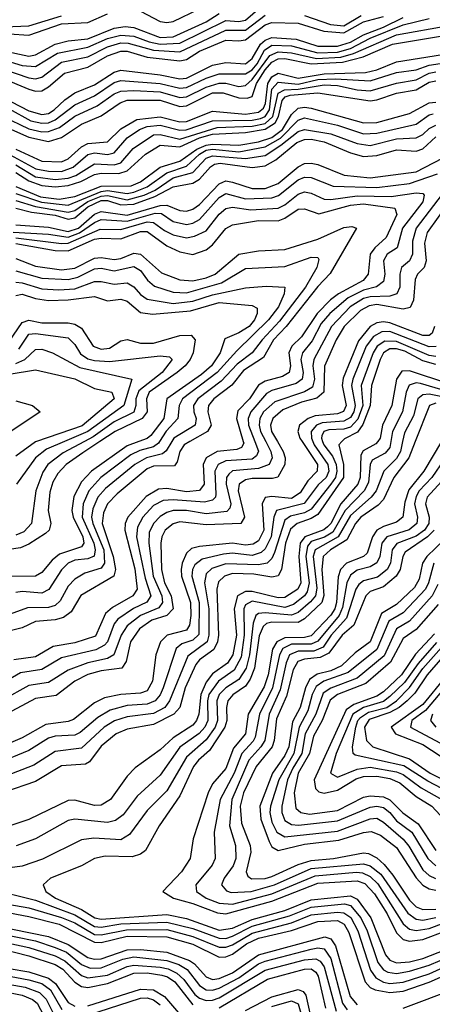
# Model space of a CAD drawing. Header units: inches. Extents: x 501365 to 657855, y 482276 to 547543.
# Tile 916 of 957: x 643002 to 644259, y 488286 to 491284. Entities that reach past the tile are written whole.
import ezdxf

# ---------------------------------------------------------------- set-up
doc = ezdxf.new("R2010")
doc.units = ezdxf.units.IN
doc.header["$MEASUREMENT"] = 0
doc.layers.add('A6448', color=7, linetype='Continuous')
doc.layers.add('A6449', color=7, linetype='Continuous')

msp = doc.modelspace()

# ---------------------------------------------------------------- linework, layer by layer
at = {"layer": 'A6448', "color": 5}
for points, elevation in [([(643983.9, 490000), (643974.2, 489990), (643988.9, 489930), (643988.7, 489890), (643910, 489778.2), (643890, 489765.5), (643847, 489750), (643826.7, 489733.3), (643812, 489690), (643799.9, 489610), (643790, 489591.4), (643770, 489587.1), (643715.8, 489595.9), (643650, 489597.9), (643625.6, 489590), (643607.3, 489572.7), (643602.3, 489550), (643607.5, 489410), (643604.5, 489390), (643593.2, 489366.8), (643550, 489335.7), (643538.9, 489321.1), (643505.8, 489250), (643489.7, 489190.3), (643472, 489170), (643410, 489137.9), (643330, 489124.4), (643295.6, 489110), (643250, 489072.3), (643215.1, 489024.9), (643202.8, 489017.2), (643130, 489012.2), (643050, 488964.5), (642860.3, 488899.7)], 3980), ([(644168.5, 490000), (644162.1, 489970), (644150, 489947.8), (644111.6, 489910), (644088.5, 489850), (644073.3, 489830), (644010, 489774.2), (643972.8, 489710), (643902.6, 489670), (643896.7, 489650), (643906.9, 489553.1), (643903.5, 489530), (643888.5, 489511.5), (643850, 489479.3), (643830, 489471.2), (643750, 489478.6), (643730, 489476.3), (643721.8, 489470), (643713.1, 489446.9), (643702.5, 489350), (643692.1, 489310), (643670, 489275.7), (643629.8, 489250.2), (643610.1, 489229.8), (643602.8, 489210), (643604.4, 489150), (643597.6, 489130), (643570, 489091.4), (643510, 489039.1), (643450, 488936.5), (643390, 488876.2), (643336.3, 488803.7), (643310, 488787.3), (643228.2, 488791.8), (643190, 488787.3), (643071.9, 488728.1), (643010, 488707.3), (642910, 488693.4)], 4060), ([(643465.7, 490000), (643448.7, 489971.3), (643437.7, 489962.3), (643388.9, 489950), (643352.6, 489930), (643263.6, 489856.4), (643239.9, 489830), (643224.6, 489795.4), (643221.3, 489770), (643224.5, 489750), (643258.3, 489670), (643260.7, 489630), (643250, 489614.1), (643200.5, 489599.5), (643170, 489580.6), (643150, 489559.9), (643125.1, 489514.9), (643110, 489500.7), (643090, 489494.3), (643026.4, 489493.6), (642930, 489459.2)], 3760), ([(643718.2, 490000), (643729.2, 489970.8), (643723.3, 489956.7), (643710, 489946.5), (643630, 489941.4), (643606.3, 489930), (643596.6, 489910), (643599.9, 489840.1), (643598.2, 489830), (643590, 489821.8), (643565, 489815), (643470, 489822.5), (643439.3, 489820.7), (643410, 489805.4), (643377.4, 489770), (643360.9, 489739.1), (643358.1, 489710), (643384, 489584), (643401.6, 489530), (643389.7, 489510.3), (643348.4, 489491.6), (643301.2, 489458.8), (643290, 489444.4), (643269.7, 489390.3), (643260.6, 489379.4), (643234.3, 489365.7), (643130, 489340.9), (643070, 489305.3), (643004.7, 489295.3), (642930, 489253.1)], 3840), ([(643862.2, 490000), (643909.2, 489930), (643908.2, 489910), (643879.9, 489880.1), (643856.8, 489843.2), (643830, 489826.2), (643770, 489832.8), (643750, 489829.1), (643740.5, 489810), (643745.8, 489730), (643730, 489697.8), (643713.1, 489686.9), (643690, 489684.6), (643650, 489690), (643550, 489680.3), (643526, 489674), (643510, 489659.9), (643497, 489630), (643493.7, 489610), (643495, 489590), (643522.3, 489510), (643523.7, 489470), (643519.2, 489440.8), (643510, 489425.4), (643451.7, 489410), (643430.6, 489390), (643417, 489350), (643406.9, 489270), (643390, 489240.9), (643370, 489233.3), (643310.2, 489229.8), (643260.2, 489219.8), (643230, 489204.5), (643166.5, 489153.5), (643150, 489147.1), (643081.8, 489138.2), (643010, 489097.5), (642930, 489064.3)], 3920), ([(643520.6, 490000), (643502.9, 489990), (643490.5, 489970), (643482.1, 489937.9), (643474, 489926), (643410, 489924.5), (643390, 489917), (643299.2, 489840.8), (643269.6, 489810), (643257, 489783), (643253.4, 489750), (643287.4, 489650), (643294.3, 489610), (643288.8, 489590), (643188.7, 489531.3), (643158.6, 489481.4), (643135.7, 489464.3), (643110, 489457.4), (643050, 489452), (643010, 489432.3), (642930, 489413.2)], 3780), ([(643895.1, 490000), (643899.3, 489990), (643940.6, 489930), (643943.7, 489910), (643935.7, 489890), (643911.8, 489868.2), (643869.1, 489810.9), (643784.6, 489790), (643776.3, 489770), (643768.1, 489710), (643750, 489673.2), (643737.6, 489662.4), (643710, 489652.9), (643650, 489660.1), (643622.7, 489657.3), (643558.3, 489641.7), (643535.9, 489624.1), (643528.4, 489610), (643526.9, 489590), (643549.2, 489510), (643547.4, 489412.6), (643530, 489395.4), (643496, 489384), (643479.3, 489370), (643438.9, 489250), (643430, 489228.6), (643414.9, 489210), (643390, 489200.4), (643330, 489196.5), (643277.8, 489182.2), (643240.2, 489159.8), (643186.5, 489113.5), (643170, 489106.1), (643110, 489102.9), (643090, 489096.5), (643030, 489059.4), (642930, 489018.3)], 3940), ([(644092.7, 490000), (644087.3, 489992.7), (644048.4, 489971.6), (644041.4, 489958.6), (644039.4, 489890), (644032.6, 489870), (643980.6, 489810), (643950, 489750), (643940.2, 489739.8), (643929.1, 489730.9), (643870.3, 489710), (643856.5, 489690), (643852.3, 489650), (643858.4, 489570), (643849.6, 489550.3), (643810, 489524.7), (643790, 489523.5), (643710, 489543.3), (643690, 489542.8), (643665.9, 489530), (643655.4, 489490), (643662.3, 489410), (643651.6, 489350), (643634.8, 489325.2), (643590, 489292.5), (643570, 489267.1), (643553.6, 489230), (643548.3, 489170), (643541.1, 489150), (643530, 489136.7), (643470, 489098.2), (643430, 489061.2), (643353.8, 489006.2), (643330, 488980.8), (643278.5, 488910), (643250, 488892.9), (643230, 488891.7), (643170, 488907.9), (643150, 488907), (643030, 488848.7), (642940.3, 488819.7)], 4020), ([(643787.1, 490000), (643804.8, 489970), (643811.1, 489950), (643810.3, 489930), (643788.4, 489891.6), (643772.3, 489887.7), (643710, 489887.8), (643690, 489883), (643670.6, 489870), (643667.9, 489850), (643687.1, 489770), (643675.4, 489750), (643570, 489746.6), (643490, 489755.8), (643470, 489749.7), (643445.7, 489730), (643435, 489710), (643431.7, 489690), (643433.7, 489610), (643443.6, 489570), (643463.2, 489530), (643469.5, 489490), (643450.4, 489470), (643404.2, 489455.9), (643366.8, 489430), (643340, 489390), (643326.8, 489330), (643312.9, 489310), (643250, 489301.7), (643210, 489290.1), (643170, 489270), (643112.9, 489227.1), (643050, 489217.5), (642950, 489163.6)], 3880), ([(643751.5, 490000), (643766.8, 489970), (643770.9, 489950), (643761.8, 489930), (643730, 489918.2), (643650, 489910.3), (643639.2, 489900.8), (643632.2, 489890), (643631.6, 489870), (643645, 489810), (643642.5, 489797.5), (643632.7, 489787.3), (643570, 489779.5), (643510, 489790), (643470, 489789.4), (643450, 489783.7), (643430, 489771.5), (643410, 489750), (643397, 489723), (643395.3, 489690), (643409.1, 489590), (643435.2, 489530), (643437.3, 489510), (643426, 489494), (643369.7, 489470.3), (643330, 489438.5), (643311.5, 489410), (643289.2, 489350.8), (643270, 489339.5), (643210, 489325.7), (643150, 489303.8), (643090, 489266.1), (643030, 489257.2), (642950, 489211.9)], 3860), ([(643924.8, 490000), (643928.4, 489990), (643955.5, 489955.5), (643965.8, 489930), (643968.5, 489910), (643964.1, 489890), (643950, 489870), (643890, 489793.7), (643870, 489783.1), (643827.5, 489772.5), (643810, 489760.7), (643777.9, 489662.1), (643770, 489644.2), (643755.8, 489630), (643730, 489624.3), (643630, 489627.2), (643587.1, 489612.9), (643570, 489596.7), (643565, 489570), (643578.2, 489490), (643578.6, 489410), (643573, 489390), (643514.1, 489345.9), (643458.9, 489210), (643444.4, 489190), (643410, 489171.9), (643330, 489161.9), (643290.6, 489149.4), (643259.9, 489130), (643190, 489066.1), (643110, 489055.8), (643045.4, 489014.6), (642959, 488981)], 3960), ([(643246.6, 490000), (643194.1, 489965.9), (643143.7, 489930), (643117.9, 489902.1), (643103.6, 489876.4), (643094.1, 489845.9), (643088.5, 489790), (643096.9, 489750), (643092.1, 489730), (643080.5, 489719.5), (643030, 489686.9), (643004.2, 489675.8), (642970, 489671.3)], 3680), ([(643364.6, 490000), (643330, 489986.9), (643220.6, 489910), (643190, 489877.5), (643167.3, 489832.7), (643161.4, 489790), (643165.3, 489770), (643194, 489710), (643197.3, 489690), (643190, 489679.7), (643123.1, 489656.9), (643101.3, 489638.7), (643070, 489601.3), (643050, 489590.2), (642970, 489588.9)], 3720), ([(643683.3, 490000), (643684.7, 489995.3), (643677.9, 489982.1), (643664, 489976), (643603.3, 489970), (643569.8, 489950.2), (643561.4, 489930), (643563.7, 489870), (643549.5, 489850.5), (643510, 489846.7), (643450, 489856.7), (643424.9, 489855.1), (643387.6, 489832.4), (643331.8, 489770), (643323.3, 489750), (643322, 489730), (643352.7, 489612.7), (643360.4, 489550), (643347.3, 489530), (643285.3, 489494.7), (643263.8, 489476.2), (643233.1, 489406.9), (643170, 489387), (643104.2, 489375.8), (643050, 489344.7), (642984.7, 489335.3)], 3820), ([(643053.8, 490000), (643050, 489998.7), (642990, 489955.3)], 3620), ([(643199.4, 490000), (643135, 489965), (643087.9, 489930), (643072.9, 489907.1), (643051.5, 489850), (643038, 489750), (643014.6, 489725.4), (642990, 489714.6)], 3660), ([(643428.3, 490000), (643425.1, 489994.9), (643410, 489983.5), (643367.7, 489972.3), (643341.1, 489958.9), (643249.8, 489890), (643212.9, 489850), (643195.2, 489810), (643192.8, 489770), (643227.7, 489690), (643232.5, 489670), (643228.7, 489651.3), (643210, 489642.6), (643170, 489638.2), (643150.2, 489629.8), (643130, 489609.5), (643091.1, 489548.9), (643070, 489537.9), (643010, 489543.5), (642990, 489540.1)], 3740), ([(644132.8, 490000), (644130, 489981.7), (644115.3, 489964.7), (644076.4, 489943.6), (644070, 489930), (644064.5, 489875.5), (644051.3, 489850), (643993.3, 489790), (643956, 489724), (643930.8, 489709.2), (643890, 489695.3), (643878.7, 489681.3), (643873.4, 489650), (643883.9, 489570), (643878.1, 489541.9), (643869.6, 489530), (643836.2, 489503.8), (643810, 489495), (643710, 489513.5), (643690, 489502.6), (643684.7, 489490), (643686.3, 489410), (643677, 489343), (643656, 489304), (643607.6, 489270), (643578.4, 489230), (643573.9, 489210), (643575.3, 489150), (643566.1, 489130), (643548.8, 489111.2), (643490.5, 489069.5), (643430, 488983.6), (643359.8, 488920.2), (643317.1, 488862.9), (643294.1, 488845.9), (643270, 488840.1), (643170, 488850.2), (643150, 488845.7), (643049.9, 488789.9), (642991.4, 488768.6)], 4040), ([(643138.6, 490000), (643083.7, 489976.3), (643050, 489950.6), (642992.2, 489870)], 3640), ([(644207.4, 490000), (644187.8, 489950), (644142.4, 489890), (644110, 489823.1), (644094.2, 489805.8), (644041.4, 489770), (644025.6, 489750), (643999, 489701), (643949, 489670), (643927.1, 489650), (643922.2, 489610), (643928.7, 489531.3), (643922.1, 489510), (643870, 489460.3), (643850.8, 489449.2), (643769.9, 489450.1), (643754.1, 489445.9), (643743.6, 489436.4), (643732, 489408), (643717.2, 489310), (643704.1, 489275.9), (643690, 489255.2), (643651.6, 489228.4), (643636.4, 489210), (643631.7, 489190), (643632.7, 489150), (643627.3, 489130), (643580.7, 489059.3), (643546.5, 489030), (643531.3, 489010), (643490, 488921.3), (643427.5, 488830), (643385, 488755), (643370, 488743.3), (643345, 488735), (643262.9, 488737.1), (643230, 488730.3), (643190, 488708.1), (643095.5, 488670), (643073.8, 488650), (643081.8, 488630), (643111.2, 488610), (643190, 488575.2), (643231.2, 488550), (643250, 488545.7), (643450, 488560.1), (643510, 488547.7), (643610, 488511.6), (643650, 488518), (643710, 488544.8), (643810, 488572), (643890, 488604.2), (644010, 488616.4), (644030, 488606.4), (644071.8, 488550), (644116.7, 488436.7), (644130, 488421), (644150, 488412.4), (644190, 488415.3), (644230, 488425.9), (644370, 488480.7)], 4080), ([(644287.4, 490000), (644233.7, 489910), (644187.3, 489852.7), (644175.3, 489815.3), (644169.8, 489770), (644150, 489754.3), (644110, 489741.3), (644090.4, 489729.6), (644076.5, 489710), (644060.2, 489659.8), (644050, 489649.4), (643997.8, 489630), (643979.4, 489610), (643972.5, 489587.5), (643967.6, 489510), (643962, 489490), (643950, 489471.5), (643890, 489408.4), (643870, 489402.9), (643810, 489402.2), (643785.3, 489390), (643772.3, 489367.7), (643759.5, 489290), (643747.1, 489252.9), (643698.6, 489170), (643690, 489110), (643653.6, 489066.4), (643630, 489004.8), (643590, 488957.4), (643576.1, 488930), (643531, 488790), (643521.6, 488730), (643494.9, 488690), (643438.7, 488630), (643470.9, 488610), (643530, 488593.3), (643604.4, 488564.4), (643630, 488561.8), (643770, 488600.2), (643910, 488655.6), (644030, 488662.2), (644053.7, 488653.7), (644083.1, 488623.1), (644121.8, 488561.8), (644150, 488504.4), (644170, 488483.6), (644190, 488478.2), (644230, 488483.4), (644370, 488536)], 4120), ([(644332.8, 490000), (644257.2, 489890), (644219.3, 489850), (644210, 489833), (644205.4, 489810), (644214, 489770), (644212.3, 489750), (644188.5, 489731.5), (644121.1, 489710), (644105.8, 489690), (644099, 489650), (644089.7, 489630.3), (644070, 489618), (644030, 489607.9), (644010, 489593.1), (643999.2, 489570), (643985.3, 489494.7), (643975.2, 489470), (643910, 489392), (643890, 489383), (643830, 489382.8), (643803.9, 489370), (643793.4, 489350), (643772.2, 489250), (643732.9, 489170), (643719.8, 489100.2), (643712.9, 489087.1), (643678.4, 489050), (643655.7, 488990), (643613, 488910), (643595.1, 488810), (643597.7, 488730), (643588.8, 488710), (643538.9, 488650), (643540.3, 488630), (643570.5, 488610), (643610, 488594.3), (643650, 488591.4), (643770, 488622.4), (643902.3, 488677.7), (644028.3, 488688.3), (644046.3, 488686.3), (644070, 488675.6), (644093.1, 488653.1), (644170, 488531.4), (644190, 488514.9), (644210, 488510.9), (644250, 488516.8), (644370, 488562.9)], 4140), ([(644298.5, 489890), (644243.3, 489830), (644238.8, 489810), (644249.2, 489770), (644249, 489750), (644235.6, 489730), (644210, 489711.3), (644151, 489689), (644136.6, 489670), (644131.4, 489630), (644121.5, 489610), (644092.6, 489587.4), (644050, 489576.1), (644035, 489565), (644025.9, 489550), (643997.8, 489462.2), (643951.4, 489410), (643926.5, 489373.5), (643898.1, 489361.9), (643850, 489361.9), (643823.7, 489350), (643813.7, 489326.3), (643795.7, 489244.3), (643762.2, 489170), (643749.1, 489090), (643737, 489070), (643700.7, 489030), (643648.4, 488910), (643641.3, 488830), (643659.8, 488770), (643661, 488730), (643652.5, 488707.5), (643625.3, 488670), (643617.3, 488650), (643631.7, 488631.7), (643646.7, 488626.7), (643707.8, 488630), (643778.9, 488650), (643890, 488699.6), (644050, 488714.5), (644070, 488708.3), (644102.4, 488682.4), (644184.1, 488564.1), (644210, 488545.1), (644230, 488542.9), (644270, 488550.3)], 4160), ([(644264.6, 489730), (644245, 489710), (644176.7, 489663.3), (644169, 489650), (644161, 489610), (644148.7, 489590), (644110, 489557.7), (644070, 489543.1), (644056.3, 489530), (644019.7, 489440.3), (643985, 489410), (643944.4, 489355.6), (643917.5, 489342.5), (643870, 489337.3), (643849.6, 489330), (643835.5, 489304.5), (643815.3, 489224.7), (643784.4, 489155.6), (643777.8, 489090), (643771.4, 489070), (643722.3, 489010), (643683.8, 488930), (643673.8, 488890), (643677.4, 488837.4), (643704.6, 488770), (643706.5, 488750), (643691.7, 488690), (643696.8, 488676.8), (643708.7, 488668.7), (643749.9, 488669.9), (643770, 488675.7), (643850, 488711.6), (643890, 488724.6), (643958, 488730), (644050, 488747.3), (644065.1, 488745.1), (644090, 488732.6), (644112.3, 488712.3), (644139.4, 488679.4), (644190, 488603.3), (644210, 488583.5), (644230, 488574.6), (644270, 488576.3)], 4180), ([(644297.7, 489702.3), (644242, 489650), (644229.4, 489630), (644219.1, 489580.9), (644205, 489555), (644150, 489503.6), (644103.9, 489476.1), (644069.6, 489390), (644023.7, 489356.3), (643982.7, 489317.3), (643950, 489302.1), (643908.6, 489291.4), (643884.7, 489275.3), (643872.4, 489250), (643856.8, 489190), (643833.6, 489146.4), (643821.9, 489070), (643810, 489044.4), (643772.7, 488990), (643733.5, 488890), (643736.8, 488850), (643762.3, 488782.3), (643770, 488765.4), (643790, 488754.2), (643870, 488773.7), (643973.9, 488786.1), (644050, 488809.9), (644072.6, 488812.6), (644101.2, 488801.2), (644150, 488763.9), (644210, 488671), (644230, 488649.6), (644250, 488638.1), (644270, 488633.6)], 4220), ([(644263.3, 489630), (644247.7, 489570), (644238.2, 489550), (644170, 489478.7), (644127.2, 489452.8), (644090, 489366.7), (644003.2, 489296.8), (643929.1, 489270), (643905.5, 489254.5), (643893.3, 489230), (643880, 489180), (643853.7, 489130), (643837.4, 489050), (643791.8, 488970), (643766.4, 488890), (643764.2, 488870), (643770, 488840.6), (643786, 488810), (643810, 488796.6), (643970, 488813.8), (644070, 488850.9), (644090, 488852.9), (644110, 488841.1), (644170, 488789.6), (644187.8, 488767.8), (644230, 488696), (644250, 488678.2), (644269.2, 488669.2)], 4240), ([(644275.9, 489564.1), (644258.7, 489530), (644190, 489453.4), (644150, 489429.9), (644112.5, 489347.5), (644030, 489279.7), (643950, 489249.4), (643926.6, 489233.4), (643904.2, 489170), (643871.8, 489110), (643861.5, 489050), (643834.2, 489005.8), (643818.5, 488970), (643800.6, 488890), (643800.5, 488870), (643810, 488845.9), (643830, 488834.1), (643851.4, 488831.4), (643970, 488844.8), (644070, 488886.4), (644090, 488889.4), (644110, 488885.3), (644130, 488870.4), (644150, 488845.4), (644196.3, 488810), (644245.4, 488730), (644270, 488708.4)], 4260), ([(644276.5, 489503.5), (644210, 489427.5), (644170, 489399.9), (644131.6, 489328.4), (644056.4, 489263.6), (643970.7, 489229.3), (643947.8, 489212.2), (643924, 489150), (643896.8, 489103.2), (643884.6, 489050), (643850, 488989.9), (643838.1, 488930), (643843.7, 488883.7), (643858.4, 488870), (643884.9, 488864.9), (643970, 488876.6), (644050, 488916.8), (644070, 488921.1), (644110, 488917.6), (644130, 488908.8), (644169.6, 488869.6), (644216.2, 488836.2), (644270, 488754.8)], 4280), ([(644265.6, 489414.4), (644207.7, 489352.3), (644165.7, 489290), (644110, 489237.8), (644090, 489224.2), (644020.4, 489199.6), (643996.8, 489183.2), (643899, 488970), (643903, 488943), (643913, 488933), (643930, 488929.4), (643970, 488938), (644027.5, 488972.5), (644050, 488980.3), (644090, 488980.8), (644130, 488974.2), (644160.6, 488960.6), (644210, 488919.3), (644257.8, 488890), (644310, 488834)], 4320), ([(644271.7, 489388.3), (644215.7, 489324.3), (644174.2, 489265.8), (644130, 489223.4), (644110, 489208.3), (644049.5, 489190), (644016.7, 489170), (643965.8, 489050), (643949.3, 488990), (643970, 488977.9), (644030, 489002.6), (644070, 489008.1), (644150, 488994.4), (644170, 488986.4), (644225.6, 488945.6), (644288, 488910)], 4340), ([(644310, 488932.7), (644245.3, 488965.3), (644172.6, 489012.6), (644024.5, 489044.5), (644017.9, 489050), (644015.7, 489070), (644026.3, 489130), (644032, 489150), (644040.1, 489159.9), (644064.5, 489175.5), (644120.6, 489190), (644150.5, 489210), (644189.5, 489250.5), (644230, 489308.6), (644287, 489373)], 4360), ([(644290, 489343.6), (644243.6, 489290), (644206.3, 489233.7), (644182.8, 489210), (644158.1, 489190), (644130, 489175), (644066.5, 489153.5), (644052.6, 489130), (644059.1, 489090), (644077.7, 489070), (644190, 489033.6), (644252.8, 488990), (644390, 488921.4)], 4380), ([(644297.9, 489282), (644230, 489198.8), (644133.7, 489130), (644146.6, 489110), (644230, 489077.8), (644310, 489025.8)], 4420), ([(644310, 489265), (644238.9, 489181.1), (644197.2, 489150), (644193.2, 489130), (644450, 488993.4)], 4440), ([(644260.1, 489170), (644253.8, 489150), (644269.4, 489130)], 4460), ([(642910, 488638.1), (643050, 488603), (643170, 488559.1), (643230, 488523.4), (643250, 488521.1), (643310, 488531.6), (643450, 488536.9), (643530, 488517), (643610, 488487.3), (643630, 488487.2), (643650, 488493.9), (643710, 488524.6), (643824.2, 488555.8), (643890, 488582.1), (643991.9, 488591.9), (644010, 488587.1), (644041.6, 488550), (644061.2, 488510), (644093.3, 488413.3), (644110, 488391), (644124.1, 488384.1), (644150, 488379.8), (644190, 488387), (644250, 488405.5), (644350, 488447.9)], 4060), ([(642890, 488604.5), (643030, 488580), (643130, 488550.8), (643170, 488534.5), (643230, 488498.6), (643250, 488497.5), (643327.2, 488512.8), (643450, 488513.8), (643530, 488493.3), (643610, 488460.5), (643630, 488460.3), (643650, 488467.9), (643710, 488503.2), (643830, 488534.9), (643890, 488558.9), (643970, 488567.1), (643990, 488564.9), (644010.7, 488550.7), (644032.4, 488510), (644070.4, 488390), (644086.7, 488366.7), (644110, 488354.1), (644130, 488350), (644170, 488353.6), (644250, 488379.5), (644330, 488415.3)], 4040), ([(642890, 488579.8), (643030, 488554), (643122.7, 488530), (643230, 488475.2), (643250, 488474.8), (643330, 488494.2), (643450, 488491.9), (643530, 488469.5), (643610, 488429.9), (643630, 488430.9), (643650, 488438.8), (643693.1, 488470), (643730, 488487.5), (643830, 488511.1), (643910, 488538.8), (643970, 488541.5), (643990.8, 488530.8), (644005.1, 488505.1), (644054.7, 488354.7), (644070, 488337.4), (644084.7, 488330), (644130, 488322.5), (644170, 488326), (644250, 488354.2), (644330, 488389.5)], 4020), ([(642870, 488537.6), (643090, 488492.6), (643150, 488468.8), (643210, 488429.2), (643230, 488423.5), (643250, 488424.6), (643330, 488452.5), (643370, 488453.3), (643450, 488444.7), (643519.6, 488419.6), (643534.4, 488410), (643570, 488369.6), (643590, 488362.3), (643610, 488365.3), (643650, 488381.9), (643730, 488436.7), (643931.3, 488491.3), (643950, 488486), (643964.4, 488464.4), (644008.5, 488310), (644030, 488284.8)], 3980), ([(642870, 488515.9), (643050, 488479.4), (643110, 488459.8), (643144.8, 488444.8), (643190, 488408), (643216.5, 488396.5), (643250, 488396.9), (643316.3, 488423.7), (643350, 488430.4), (643450, 488419.7), (643487.2, 488407.2), (643512.2, 488392.2), (643550, 488343.2), (643570, 488330), (643590, 488329.6), (643610, 488335.8), (643670, 488367.2), (643730, 488409.3), (643750, 488417.5), (643890, 488454.4), (643910, 488458), (643930, 488455.4), (643950, 488425.5), (643985.6, 488290), (643999.6, 488270)], 3960), ([(642870, 488493.6), (643030, 488459.3), (643110, 488433.8), (643139.2, 488419.2), (643190, 488374.3), (643210, 488367.1), (643270, 488375.4), (643330, 488401.9), (643350, 488406), (643430, 488399.8), (643454.3, 488394.3), (643481.3, 488381.4), (643502.3, 488362.3), (643536.1, 488316.1), (643550, 488305), (643570, 488298.2), (643590, 488299.1), (643610, 488306.1), (643750, 488390.4), (643870, 488421.5), (643904.8, 488424.8), (643917.7, 488417.7), (643930, 488400.8), (643965.9, 488265.9)], 3940), ([(642890, 488469.1), (643030, 488434), (643110, 488407.8), (643133.7, 488393.7), (643170, 488353.6), (643190, 488340.4), (643210, 488337.9), (643270, 488349.2), (643350, 488381), (643390, 488381.8), (643435.4, 488375.4), (643452.1, 488370), (643474.4, 488354.4), (643530, 488285)], 3920), ([(642970, 488395.1), (643030, 488385.5), (643090, 488366.2), (643111.2, 488350), (643150, 488292.3), (643170, 488280.6)], 3880), ([(643610, 488275.8), (643756.8, 488363.2), (643870, 488393.5), (643890, 488393.9), (643904.2, 488384.2), (643911.8, 488371.8), (643934.1, 488274.1)], 3920), ([(642550, 488271.5), (642610, 488303.2), (642690, 488312.9), (642790, 488349.9), (642870, 488357.4), (642950, 488326.5), (643010, 488313.9), (643041.1, 488301.1), (643054.9, 488290), (643086.6, 488230)], 3820), ([(642950, 488351.1), (643018.6, 488338.6), (643062.6, 488322.6), (643082.4, 488302.4), (643109.3, 488249.3)], 3840), ([(642954.7, 488374.7), (643030, 488361.3), (643070, 488349.2), (643095.6, 488330), (643130.4, 488270.4)], 3860), ([(643210, 488282.1), (643370, 488332.7), (643410.2, 488330.2), (643443.1, 488310), (643510, 488232.3)], 3880), ([(643690, 488267.3), (643770, 488308.7), (643850, 488331.8), (643865.4, 488325.5), (643874.1, 488314.1), (643888.4, 488250)], 3880), ([(644170, 488274.4), (644330, 488334.3)], 3980), ([(643210, 488252.8), (643370, 488305.4), (643390, 488305.8), (643410, 488299.9), (643430, 488284.4)], 3860), ([(643770, 488280), (643830, 488297.2), (643850, 488288.1), (643868.2, 488228.2)], 3860)]:
    msp.add_lwpolyline(points, dxfattribs=dict(at, elevation=elevation))
at = {"layer": 'A6449', "color": 5}
for points, elevation in [([(642950, 491162.7), (643010, 491144.6), (643050, 491141.8), (643117.7, 491182.3), (643210, 491200.4), (643270, 491227), (643310, 491237.4), (643350, 491233.8), (643396.9, 491216.9), (643430, 491210.3), (643490, 491213.1), (643630, 491282.1), (643670, 491279.2), (643690, 491282.5), (643750, 491334.3)], 4260), ([(643370, 491310.8), (643430, 491279), (643450, 491275.7), (643470, 491278.8), (643550, 491317.7)], 4320), ([(641434, 491290), (641493.1, 491110), (641524.6, 491090), (641648.5, 491048.5), (641690, 491025), (641710, 491018.5), (641750, 491019.7), (641790, 491030.6), (641930, 491099.7), (642090, 491136.2), (642190, 491140.5), (642410, 491184.3), (642656.6, 491183.5), (642743.7, 491216.3), (642810, 491256.7), (643030, 491265.2), (643130, 491296.4)], 4340), ([(642950, 491190.9), (643030, 491173.3), (643050, 491177.4), (643110, 491210.2), (643150, 491219.9), (643210, 491226.3), (643290, 491258.6), (643323.5, 491263.5), (643350, 491260.7), (643430, 491230.6), (643470, 491231.9), (643570, 491277.8), (643610, 491303.5)], 4280), ([(642950, 491134.8), (643030, 491106.9), (643050, 491104.4), (643070, 491109.6), (643130, 491154.7), (643210, 491171.2), (643270, 491201.5), (643310, 491213.6), (643332.9, 491213), (643410, 491191.6), (643490, 491186.1), (643630, 491252.6), (643690, 491252.1), (643750, 491298.2)], 4240), ([(642950, 491106.5), (643030, 491072.3), (643050, 491067.1), (643070, 491068), (643090, 491079.4), (643138.4, 491121.6), (643210, 491140.2), (643270, 491174.2), (643310, 491188.8), (643330, 491188.5), (643390, 491170.3), (643490, 491158.7), (643510, 491163.3), (643550, 491188.1), (643630, 491222), (643670, 491219.5), (643690, 491223), (643750, 491268.7), (643770, 491275.9), (643850, 491274.2), (643929.1, 491249.1), (643990, 491244.4), (644050, 491278), (644110, 491294.4)], 4220), ([(642950, 491048), (643030, 491007), (643070, 490995.4), (643090, 490999.2), (643107.6, 491010), (643139.4, 491040.6), (643170, 491061.7), (643230, 491085.8), (643290, 491124.8), (643310, 491130.6), (643430, 491116.4), (643490, 491104.3), (643510, 491106.4), (643590, 491146.1), (643630, 491153.5), (643690, 491150.2), (643710, 491166), (643736.1, 491210), (643750, 491222.1), (643770, 491230.2), (643844.8, 491224.8), (643910, 491203.5), (643970, 491203.4), (644010, 491215.6), (644050, 491238.4), (644110, 491261.4), (644170, 491291)], 4180), ([(642970, 491241.6), (643030, 491236.8), (643130, 491271.3), (643210, 491275.6), (643270, 491302.4)], 4320), ([(642970, 491012.7), (643036.1, 490976.1), (643070, 490968.8), (643090, 490970.6), (643110, 490979.1), (643170, 491025.4), (643230, 491052.9), (643290, 491092.6), (643310, 491098.7), (643430, 491090), (643490, 491076), (643510, 491077.6), (643570, 491106.2), (643610, 491119.4), (643690, 491119.4), (643710, 491131.5), (643725.4, 491150), (643748.1, 491191.9), (643770, 491206.5), (643830, 491204.5), (643910, 491183.7), (643970, 491185), (644010, 491196.8), (644070, 491227.9), (644170, 491268.5), (644250, 491288.3)], 4160), ([(643870, 491296.6), (643949.4, 491269.4), (643990, 491265.3), (644042.4, 491297.6)], 4240), ([(642950, 490990.6), (643030, 490952.5), (643070, 490943.2), (643090, 490943.4), (643123.6, 490956.4), (643170, 490990.4), (643238, 491022), (643290, 491058.5), (643310, 491066.8), (643350, 491069.1), (643430, 491064.4), (643490, 491047.5), (643510, 491049.1), (643570, 491079.2), (643610, 491090.9), (643630, 491091.1), (643670, 491081.4), (643690, 491084.2), (643710, 491101.8), (643764.5, 491175.5), (643790, 491186.1), (643830, 491183.1), (643906.3, 491166.3), (643980.6, 491170), (644018.6, 491181.4), (644150, 491238.5), (644310, 491266.7)], 4140), ([(642950, 490962.5), (643030, 490926.7), (643090, 490913.2), (643130, 490925.4), (643190, 490966.4), (643250, 490991.9), (643308.7, 491031.3), (643330, 491038.8), (643430, 491039), (643490, 491020.5), (643510, 491021.9), (643590, 491061.5), (643621.8, 491061.8), (643670, 491046.1), (643695.1, 491044.9), (643710.1, 491050), (643724, 491090), (643750, 491131.4), (643770, 491155), (643790, 491165.4), (643810, 491166.1), (643889.7, 491149.7), (643985.1, 491154.9), (644048.4, 491171.6), (644138.3, 491210), (644290, 491234.8)], 4120), ([(642990.5, 490890.5), (643070, 490853.1), (643130, 490851.8), (643150, 490860.9), (643190, 490896.9), (643210, 490907.5), (643270, 490912.6), (643310, 490952.2), (643359.3, 490980.7), (643430, 490988.8), (643490, 490973.5), (643510, 490974), (643590, 491005.8), (643690, 490996.5), (643730, 491002.8), (643744.8, 491015.2), (643751.3, 491028.7), (643757.7, 491090), (643770, 491110.2), (643790, 491121.3), (643850, 491106.6), (643930, 491119.9), (644056, 491124), (644090, 491131.7), (644150, 491155.6), (644290, 491178.7)], 4080), ([(642973, 490873), (643051.6, 490830), (643090, 490823.3), (643130, 490822.4), (643164.6, 490835.4), (643210, 490874.1), (643230, 490878.9), (643270, 490873.5), (643290, 490879.1), (643330, 490924.5), (643367, 490950), (643390, 490959.2), (643430, 490963.1), (643490, 490948.3), (643509.2, 490949.2), (643590, 490976.5), (643710, 490978.5), (643736.2, 490983.8), (643750.2, 490990), (643763.3, 491010), (643770, 491073), (643790, 491094.3), (643850, 491088), (643910, 491101.9), (643964.7, 491104.7), (644070, 491097.9), (644150, 491124), (644210, 491131.6), (644250, 491146.3), (644310, 491155)], 4060), ([(642990, 490842), (643050, 490805.7), (643110, 490797.5), (643150, 490801.4), (643172.8, 490810), (643230, 490845.8), (643290, 490842.4), (643310, 490848.7), (643348.2, 490891.8), (643410, 490933.7), (643430, 490935.1), (643490, 490920.9), (643604, 490956), (643710, 490960.3), (643750, 490968.4), (643773.7, 490990), (643790, 491061), (643809, 491071), (643850, 491072.9), (643930, 491085.6), (643970, 491083.5), (644030, 491070.6), (644070, 491067.4), (644150, 491091.5), (644210, 491101.4), (644250, 491121.4), (644270, 491125.3)], 4040), ([(642990, 490819.4), (643030, 490793.4), (643070, 490779.8), (643110, 490775.5), (643150, 490779.4), (643188.4, 490791.6), (643230, 490813.4), (643250, 490817.2), (643304.2, 490815.8), (643330, 490824.1), (643385, 490875), (643430, 490902.7), (643490, 490897.7), (643550, 490924.7), (643590, 490936.1), (643690, 490940.7), (643750, 490950.8), (643780, 490970), (643790.9, 490990), (643802.2, 491037.8), (643810.5, 491049.5), (643825.9, 491054.1), (643910, 491062.1), (644070, 491037.1), (644090, 491039.9), (644150, 491060.9), (644210, 491071.2), (644250, 491093.9), (644270, 491098.2)], 4020), ([(642990, 490776.9), (643065.2, 490745.2), (643122.2, 490737.8), (643170, 490745.5), (643250, 490777), (643341.6, 490778.4), (643370, 490790.3), (643430, 490834.9), (643490, 490854), (643541.8, 490890), (643570, 490902.4), (643590, 490905.5), (643670, 490901.8), (643730, 490912.4), (643770, 490925.5), (643803.1, 490950), (643830, 490995.9), (643850, 491014.5), (643870, 491018), (643890, 491015.3), (644050, 490970.6), (644090, 490971.1), (644190, 490998.5), (644250, 491031.3), (644270, 491033.1)], 3980), ([(642990, 490755.5), (643068.3, 490728.3), (643150, 490719.3), (643250, 490761.7), (643270, 490764.1), (643330, 490754.9), (643350, 490758.7), (643390, 490775.2), (643450, 490818.4), (643510, 490838.2), (643550, 490875.1), (643570, 490886.6), (643590, 490889.8), (643670, 490882.3), (643750, 490897.7), (643796.5, 490923.5), (643850, 490978.1), (643870, 490985.9), (643970, 490963.3), (644050, 490936.8), (644090, 490938.4), (644210, 490966.6), (644250, 490995.1), (644262, 490998)], 3960), ([(642990, 490733.7), (643050, 490715.3), (643150, 490698.4), (643170, 490703.4), (643209.3, 490730.7), (643250, 490747.4), (643270, 490749.4), (643330, 490735.9), (643381.4, 490750), (643414.4, 490765.6), (643470, 490802.7), (643530, 490819.5), (643570, 490862.6), (643590, 490869.9), (643690, 490861.2), (643750, 490871), (643797.9, 490902.1), (643850, 490944.3), (643870, 490950.2), (643950, 490936.8), (644030, 490907.2), (644070, 490901.7), (644150, 490921.7), (644210, 490925.1), (644230, 490934.3), (644250, 490952.9), (644270, 490963.5)], 3940), ([(642990, 490710.9), (643037.8, 490697.8), (643110, 490689), (643150, 490677.3), (643170, 490680.6), (643210, 490714.9), (643250, 490733.7), (643270, 490733.9), (643310, 490720.5), (643350, 490722.8), (643414.2, 490745.8), (643470, 490775.7), (643530, 490786.8), (643550, 490798.4), (643583.5, 490836.5), (643596, 490844), (643613, 490847), (643710, 490834.2), (643750, 490839.5), (643782.7, 490857.3), (643846.9, 490910), (643870, 490919.1), (643890, 490920.5), (643930, 490912.3), (644010, 490878.7), (644050, 490867.7), (644090, 490871.2), (644150, 490888.3), (644210, 490884.2), (644230, 490890.9), (644270, 490927.2)], 3920), ([(642990, 490660.1), (643090, 490652.7), (643150, 490639.2), (643181.5, 490650), (643230, 490692.3), (643250, 490699.9), (643330, 490688.7), (643430, 490718.2), (643450, 490719.6), (643490, 490703.8), (643510, 490701.3), (643530, 490707.4), (643550, 490722), (643610, 490784.9), (643621.2, 490790), (643630, 490793.3), (643650, 490789.7), (643710, 490770), (643750, 490770.7), (643790, 490785.9), (643850, 490836.2), (643870, 490846), (643890, 490847.8), (643910, 490843.2), (643990.6, 490810.6), (644070, 490802.8), (644210, 490821.1), (644290, 490862.3)], 3880), ([(642982.7, 490637.3), (643090, 490631.5), (643150, 490622.1), (643184.8, 490635.2), (643230, 490667.3), (643250, 490675.6), (643330, 490671.3), (643414.9, 490694.9), (643434.3, 490694.3), (643470, 490669.4), (643510, 490660.3), (643530, 490664.6), (643550, 490676.3), (643610, 490742.9), (643630, 490755.1), (643690, 490739.1), (643770, 490741.9), (643790.5, 490749.5), (643850, 490796.4), (643870, 490804.8), (643890, 490804), (643957.4, 490777.4), (644090, 490772.9), (644190, 490785.9), (644275.4, 490815.4)], 3860), ([(642990, 490620.3), (643130, 490602.6), (643150, 490603.8), (643246.8, 490646.8), (643310, 490645.3), (643390, 490668.6), (643410, 490667.3), (643442.8, 490642.8), (643470, 490629.4), (643510, 490620.3), (643535.1, 490624.9), (643570, 490641.9), (643610, 490691.8), (643630, 490709.5), (643650, 490713.2), (643705.8, 490705.8), (643789.8, 490710.2), (643810, 490720.7), (643850, 490753.3), (643870, 490759.9), (643890, 490755.8), (643930, 490737.4), (643950, 490736.6), (644030, 490747.6), (644134.1, 490745.9), (644210, 490757.4), (644230, 490755.5), (644234, 490750), (644230.7, 490730), (644168.6, 490650), (644152.1, 490590), (644121.6, 490570), (644110.3, 490550), (644114.1, 490510), (644110, 490487.1), (644088.8, 490471.2), (644050, 490460.4), (644002.4, 490437.6), (643947.2, 490390), (643920.8, 490359.2), (643893.3, 490306.7), (643863.8, 490270), (643858.8, 490250), (643865.6, 490210), (643862.6, 490190), (643843.9, 490176.1), (643770, 490155), (643754, 490146), (643706.8, 490090), (643698.3, 490070), (643699.3, 490050), (643718.2, 490000)], 3840), ([(644302.3, 490770), (644210.3, 490649.7), (644198.9, 490610), (644199.2, 490570), (644189.6, 490550.4), (644164.8, 490530), (644159.9, 490510), (644159.9, 490470), (644150.8, 490450), (644130, 490442.4), (644070, 490440.8), (644050, 490435.5), (644009, 490410), (643951.6, 490350), (643898.5, 490250), (643895, 490230), (643900.1, 490190), (643894.5, 490165.5), (643870, 490151.4), (643779.3, 490120.7), (643745.2, 490090), (643733.7, 490070), (643731.2, 490050), (643736.2, 490030), (643751.5, 490000)], 3860), ([(642990, 490602.7), (643110, 490581.8), (643150, 490580.8), (643230, 490616.1), (643250, 490619.5), (643310, 490616.6), (643370, 490639.8), (643390, 490639.1), (643450, 490595.6), (643490, 490577.9), (643530, 490569.8), (643570, 490583.5), (643590, 490599.3), (643630, 490648.2), (643650, 490659.8), (643730, 490673.2), (643790, 490672.2), (643810, 490680.3), (643850, 490707), (643870, 490708.4), (643913.1, 490693.1), (644010, 490719.8), (644050, 490723.2), (644145.3, 490710), (644150.7, 490690.7), (644118.5, 490621.5), (644084.1, 490590), (644069.6, 490570), (644063.5, 490510), (644048.9, 490490), (643973.2, 490450), (643948.6, 490431.4), (643907.9, 490390), (643861.1, 490318.9), (643831.2, 490290), (643822.5, 490270), (643827.4, 490230), (643823, 490210), (643802.3, 490197.7), (643750, 490183.4), (643730, 490171.2), (643702.1, 490130), (643666.6, 490093.4), (643662.4, 490070), (643683.3, 490000)], 3820), ([(644311, 490730), (644243.5, 490636.5), (644235.8, 490604.2), (644240.8, 490550), (644233.9, 490530), (644213.8, 490510), (644206.9, 490493.1), (644201.4, 490430), (644192.1, 490407.9), (644170, 490403.3), (644090, 490416.8), (644066.7, 490413.3), (644040.7, 490399.3), (643990.6, 490350), (643965.8, 490310), (643930.6, 490229.4), (643929, 490150), (643907.6, 490132.4), (643860.5, 490119.5), (643803.6, 490096.4), (643773.2, 490070), (643766.7, 490050), (643769.3, 490030), (643787.1, 490000)], 3880), ([(642990, 490557.1), (643050, 490534.3), (643130, 490522.2), (643170, 490528), (643230, 490557.9), (643250, 490560.2), (643290, 490553.9), (643310, 490556.9), (643350, 490573.1), (643370, 490570.8), (643434, 490514), (643490, 490492.7), (643530, 490489.5), (643570, 490498.5), (643597.5, 490510), (643670, 490570.7), (643730, 490580.7), (643810, 490584.8), (643910, 490616.2), (643990, 490651.2), (644014.3, 490654.3), (644027.8, 490650), (643948.4, 490511.6), (643910, 490472.3), (643813.7, 490350), (643775.7, 490310), (643744.5, 490255.5), (643684.1, 490215.9), (643648.7, 490171.3), (643593.6, 490130), (643577.7, 490110), (643575.4, 490090), (643585.2, 490050), (643573.8, 490030), (643520.6, 490000)], 3780), ([(642990, 490520.1), (643070, 490497.5), (643150, 490493), (643179.4, 490500.6), (643230, 490525.4), (643250, 490527.8), (643290, 490519.9), (643350, 490533.1), (643370, 490520.2), (643391.2, 490491.2), (643413.3, 490473.3), (643470, 490454.8), (643510, 490452.5), (643616.5, 490483.5), (643690, 490527.2), (643810, 490533.3), (643890, 490561.3), (643910, 490559.8), (643913.9, 490553.9), (643907.7, 490530), (643872.7, 490470), (643793.7, 490366.3), (643740.5, 490310), (643709.9, 490270.1), (643664.4, 490235.6), (643616.1, 490183.9), (643544.4, 490130), (643531.9, 490110), (643532.5, 490090), (643539.3, 490070), (643536.8, 490050), (643471.6, 490010), (643465.7, 490000)], 3760), ([(642990, 490484.9), (643010, 490483.6), (643070, 490464.6), (643121.4, 490461.4), (643170, 490465.1), (643230, 490487.4), (643250, 490487.6), (643290, 490478.9), (643330, 490483), (643350, 490471.1), (643370, 490447.4), (643390, 490433.8), (643470, 490420.3), (643530, 490427.3), (643590, 490446.7), (643690, 490467.7), (643753.1, 490473.1), (643810.2, 490470), (643808.1, 490450), (643790.6, 490410), (643760.5, 490370), (643663.6, 490276.4), (643604.2, 490210), (643498.6, 490130), (643487.8, 490110), (643484.4, 490070), (643448.1, 490031.9), (643428.3, 490000)], 3740), ([(642990, 490444.5), (643010, 490448.4), (643050, 490435), (643090, 490429.4), (643150, 490431), (643230, 490441), (643270, 490428.4), (643310, 490433.5), (643330, 490427), (643370, 490392.9), (643407.2, 490387.2), (643522.1, 490397.9), (643610, 490423), (643710, 490414.5), (643725.8, 490405.8), (643726.1, 490390), (643717.3, 490370), (643701.1, 490350), (643670, 490330.8), (643627.3, 490312.7), (643613.1, 490270), (643586.1, 490230), (643556.3, 490203.7), (643450.3, 490130), (643441.3, 490070), (643401.4, 490018.6), (643390, 490009.6), (643364.6, 490000)], 3720), ([(642970, 490304.2), (643010, 490362.8), (643030, 490369.8), (643070, 490361), (643150, 490361.8), (643170, 490357.5), (643190, 490345.1), (643225.7, 490290), (643250, 490281.3), (643275.6, 490284.4), (643310, 490306.4), (643329.7, 490310.3), (643370, 490299.4), (643410, 490299.4), (643490, 490322.3), (643524.2, 490324.2), (643536.7, 490310), (643530.2, 490270), (643521.6, 490250), (643506.1, 490230), (643482, 490210), (643396.2, 490150), (643388, 490130), (643390.9, 490090), (643375.3, 490070), (643292.8, 490030), (643246.6, 490000)], 3680), ([(644266.1, 490350), (644258.7, 490330), (644250, 490322.9), (644230, 490322.9), (644130, 490361.1), (644110, 490364.4), (644090, 490361.5), (644070, 490350), (644033.8, 490306.2), (643987.2, 490192.8), (643984.6, 490170), (643996.3, 490110), (643988.4, 490091.6), (643970, 490083.8), (643902, 490078), (643881.3, 490070), (643854.9, 490050), (643849, 490030), (643855.5, 490010), (643862.2, 490000)], 3920), ([(642999.3, 490280.7), (643030, 490327.2), (643050, 490328.6), (643150, 490315.2), (643170, 490295.5), (643187.1, 490267.1), (643210, 490251.8), (643230, 490246.2), (643276.2, 490243.8), (643430, 490260.6), (643458.3, 490258.3), (643466.4, 490250), (643435.8, 490210), (643365.6, 490154.4), (643355.7, 490130), (643356.3, 490110), (643350, 490089.8), (643290, 490059.4), (643225.7, 490014.3), (643199.4, 490000)], 3660), ([(644270.6, 490289.4), (644250, 490288.1), (644130, 490334.7), (644105.6, 490334.4), (644080.3, 490319.7), (644058, 490290), (644017.1, 490190), (644012.5, 490170), (644024.6, 490110), (644020.2, 490090), (644010, 490072.8), (643990, 490061.5), (643923.2, 490056.8), (643906.6, 490050), (643889.8, 490030), (643890.9, 490010), (643895.1, 490000)], 3940), ([(644270, 490259.2), (644250, 490262), (644150, 490304.7), (644114.4, 490305.6), (644091.1, 490290), (644079.4, 490270), (644042.1, 490170), (644047.3, 490110), (644032.3, 490067.7), (644010, 490043.4), (643990, 490037.2), (643944.4, 490035.6), (643928.7, 490030), (643923.1, 490016.9), (643921.3, 490010), (643924.8, 490000)], 3960), ([(642990, 490237.8), (643017.3, 490250), (643050, 490279.8), (643070, 490281.5), (643102.5, 490270), (643185.4, 490225.4), (643344.1, 490190), (643319, 490110), (643210, 490030.9), (643138.6, 490000)], 3640), ([(644270, 490234.1), (644230, 490246.1), (644175.1, 490275.1), (644150, 490282.4), (644130, 490281.8), (644110.9, 490270), (644100.4, 490250), (644074.2, 490170), (644069.6, 490110), (644048, 490052), (644031.1, 490028.9), (643991.8, 490008.2), (643983.9, 490000)], 3980), ([(642970, 490205.1), (643050, 490217.9), (643170, 490191.3), (643230, 490161.7), (643283.1, 490150), (643290, 490130), (643192.5, 490047.5), (643053.8, 490000)], 3620), ([(644310, 490175.7), (644190, 490215), (644165.9, 490214.1), (644150.5, 490189.5), (644136.2, 490110), (644107.3, 490050), (644099.9, 490010), (644092.7, 490000)], 4020), ([(644330, 490145.1), (644223.4, 490176.6), (644210, 490178.7), (644188.2, 490171.8), (644179.3, 490150), (644168.3, 490090), (644137.4, 490030), (644132.8, 490000)], 4040), ([(642990, 490124.3), (643041.3, 490110), (643064.3, 490090), (642971.6, 490028.4)], 3580), ([(644290, 490136.2), (644250, 490144.2), (644230, 490142.5), (644214.9, 490130), (644202, 490078), (644174.1, 490025.9), (644168.5, 490000)], 4060), ([(644270, 490116.9), (644250.4, 490109.6), (644207.4, 490000)], 4080)]:
    msp.add_lwpolyline(points, dxfattribs=dict(at, elevation=elevation))

doc.saveas('drawing.dxf')
